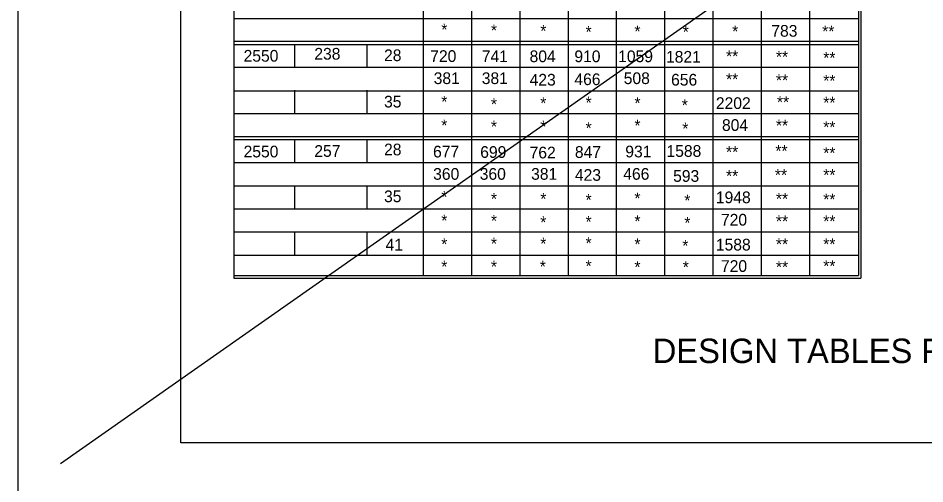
# Model space of a CAD drawing. Extents: x -22562 to -18409, y 3991 to 7171.
# Drawn here: x -22066.8 to -21844.1, y 4590.3 to 4704.7 of the extents above; entities that cross this region are included whole.
import ezdxf

# ---------------------------------------------------------------- set-up
doc = ezdxf.new("R2010")
doc.units = 0
for name, color, linetype in [('1', 7, 'Continuous'), ('2', 7, 'Continuous'), ('Default', 7, 'Continuous'), ('PLT-BNDY', 7, 'Continuous')]:
    doc.layers.add(name, color=color, linetype=linetype)

msp = doc.modelspace()

# ---------------------------------------------------------------- linework, layer by layer
at = {"layer": '1'}
for p, q in [((-22026.85, 4600.37), (-22026.85, 5164.37)), ((-21240.85, 4600.37), (-22026.85, 4600.37))]:
    msp.add_line(p, q, dxfattribs=at)
at = {"layer": '2'}
for p, q in [((-21859.85, 4911.37), (-21859.85, 4640.87)), ((-21967.35, 4903.62), (-21967.35, 4641.49)), ((-21860.47, 4903.62), (-21860.47, 4641.49)), ((-21955.47, 4897.87), (-21955.47, 4641.49)), ((-21943.6, 4897.87), (-21943.6, 4641.49)), ((-21931.72, 4897.87), (-21931.72, 4641.49)), ((-21919.97, 4897.87), (-21919.97, 4641.49)), ((-21908.1, 4897.87), (-21908.1, 4641.49)), ((-21896.22, 4897.87), (-21896.22, 4641.49)), ((-21884.35, 4897.87), (-21884.35, 4641.49)), ((-21872.47, 4897.87), (-21872.47, 4641.49)), ((-22013.85, 4893.62), (-22013.85, 4640.87)), ((-22013.85, 4704.62), (-21860.47, 4704.62)), ((-22013.85, 4698.99), (-21860.47, 4698.99)), ((-22013.85, 4698.99), (-21860.47, 4698.99)), ((-22013.85, 4698.24), (-21860.47, 4698.24)), ((-22003.35, 4698.99), (-21976.35, 4698.99)), ((-22003.35, 4698.99), (-21976.35, 4698.99)), ((-22003.35, 4698.99), (-21976.35, 4698.99)), ((-22003.35, 4698.99), (-21976.35, 4698.99)), ((-22003.35, 4698.99), (-21976.35, 4698.99)), ((-22003.35, 4698.99), (-21976.35, 4698.99)), ((-22003.35, 4698.24), (-21976.35, 4698.24)), ((-22003.35, 4698.24), (-21976.35, 4698.24)), ((-22003.35, 4698.24), (-21976.35, 4698.24)), ((-22003.35, 4698.24), (-21976.35, 4698.24)), ((-21998.97, 4698.24), (-21998.97, 4692.62)), ((-21981.22, 4698.24), (-21981.22, 4692.62)), ((-22013.85, 4692.62), (-21860.47, 4692.62)), ((-22003.35, 4692.62), (-21976.35, 4692.62)), ((-22003.35, 4692.62), (-21976.35, 4692.62)), ((-22003.35, 4692.62), (-21976.35, 4692.62)), ((-22003.35, 4692.62), (-21976.35, 4692.62)), ((-22013.85, 4686.87), (-21860.47, 4686.87)), ((-22003.35, 4686.87), (-21976.35, 4686.87)), ((-21998.97, 4686.99), (-21998.97, 4681.24)), ((-21981.22, 4686.99), (-21981.22, 4681.24)), ((-22013.85, 4681.24), (-21860.47, 4681.24)), ((-22003.35, 4681.24), (-21976.35, 4681.24)), ((-22003.35, 4681.24), (-21976.35, 4681.24)), ((-22003.35, 4681.24), (-21976.35, 4681.24)), ((-22003.35, 4681.24), (-21976.35, 4681.24)), ((-22013.85, 4675.62), (-21860.47, 4675.62)), ((-22013.85, 4674.87), (-21860.47, 4674.87)), ((-22003.35, 4675.62), (-21976.35, 4675.62)), ((-22003.35, 4675.62), (-21976.35, 4675.62)), ((-22003.35, 4675.62), (-21976.35, 4675.62)), ((-22003.35, 4675.62), (-21976.35, 4675.62)), ((-22003.35, 4675.62), (-21976.35, 4675.62)), ((-22003.35, 4675.62), (-21976.35, 4675.62)), ((-22003.35, 4675.62), (-21976.35, 4675.62)), ((-22003.35, 4675.62), (-21976.35, 4675.62)), ((-22003.35, 4674.87), (-21976.35, 4674.87)), ((-22003.35, 4674.87), (-21976.35, 4674.87)), ((-22003.35, 4674.87), (-21976.35, 4674.87)), ((-22003.35, 4674.87), (-21976.35, 4674.87)), ((-22003.35, 4674.87), (-21976.35, 4674.87)), ((-21998.97, 4674.87), (-21998.97, 4669.24)), ((-21981.22, 4674.87), (-21981.22, 4669.24)), ((-22013.85, 4669.24), (-21860.47, 4669.24)), ((-22013.85, 4663.49), (-21860.47, 4663.49)), ((-22003.35, 4663.49), (-21976.35, 4663.49)), ((-22003.35, 4663.49), (-21976.35, 4663.49)), ((-21998.97, 4663.62), (-21998.97, 4657.87)), ((-21981.22, 4663.62), (-21981.22, 4657.87)), ((-22013.85, 4657.87), (-21860.47, 4657.87)), ((-22003.35, 4657.87), (-21976.35, 4657.87)), ((-22003.35, 4657.87), (-21976.35, 4657.87)), ((-22003.35, 4657.87), (-21976.35, 4657.87)), ((-22003.35, 4657.87), (-21976.35, 4657.87)), ((-22003.35, 4657.87), (-21976.35, 4657.87)), ((-22013.85, 4652.24), (-21860.47, 4652.24)), ((-22004.6, 4652.24), (-21974.97, 4652.24)), ((-22004.6, 4652.24), (-21974.97, 4652.24)), ((-22004.6, 4652.24), (-21974.97, 4652.24)), ((-22004.6, 4652.24), (-21974.97, 4652.24)), ((-22004.6, 4652.24), (-21974.97, 4652.24)), ((-21998.97, 4652.24), (-21998.97, 4646.62)), ((-21981.22, 4652.24), (-21981.22, 4646.62)), ((-22013.85, 4646.49), (-21860.47, 4646.49)), ((-22004.6, 4646.49), (-21974.97, 4646.49)), ((-22013.85, 4641.49), (-21860.47, 4641.49)), ((-21998.97, 4641.49), (-21998.97, 4641.49)), ((-22013.85, 4640.87), (-21859.85, 4640.87))]:
    msp.add_line(p, q, dxfattribs=at)
at = {"layer": 'Default'}
msp.add_line((-22056.46, 4595.29), (-21237.83, 5169.78), dxfattribs=at)
at = {"layer": 'PLT-BNDY'}
msp.add_lwpolyline([(-22066.85, 5179.37), (-21225.85, 5179.37), (-21225.85, 4585.37), (-22066.85, 4585.37)], close=True, dxfattribs=at)

# ---------------------------------------------------------------- texts
at = {"layer": '2'}
for s, height, p in [('*', 2.87, (-21962.92, 4700.44)), ('*', 2.87, (-21950.72, 4700.24)), ('*', 2.87, (-21938.6, 4700.12)), ('*', 2.87, (-21927.47, 4699.87)), ('*', 2.87, (-21915.47, 4699.99)), ('*', 2.87, (-21903.6, 4699.87)), ('*', 2.87, (-21891.47, 4699.99)), ('783', 2.875, (-21881.85, 4700.12)), ('**', 2.875, (-21869.35, 4699.99)), ('2550', 2.875, (-22011.47, 4693.99)), ('238', 2.875, (-21994.1, 4694.49)), ('28', 2.875, (-21976.97, 4694.12)), ('720', 2.875, (-21965.63, 4693.92)), ('741', 2.875, (-21952.97, 4693.87)), ('804', 2.875, (-21941.22, 4693.87)), ('910', 2.875, (-21930.22, 4693.87)), ('1059', 2.875, (-21919.47, 4693.87)), ('1821', 2.875, (-21907.72, 4693.74)), ('**', 2.875, (-21892.97, 4693.87)), ('**', 2.875, (-21880.72, 4693.74)), ('**', 2.875, (-21869.1, 4693.49)), ('381', 2.875, (-21964.78, 4688.49)), ('381', 2.875, (-21952.97, 4688.49)), ('423', 2.875, (-21941.22, 4688.12)), ('466', 2.875, (-21930.22, 4688.24)), ('508', 2.875, (-21918.1, 4688.49)), ('656', 2.875, (-21906.47, 4688.12)), ('**', 2.875, (-21892.97, 4688.24)), ('**', 2.875, (-21880.72, 4687.99)), ('**', 2.875, (-21869.1, 4687.87)), ('35', 2.875, (-21976.97, 4682.74)), ('*', 2.87, (-21962.92, 4682.73)), ('*', 2.87, (-21950.72, 4682.12)), ('*', 2.87, (-21938.6, 4682.37)), ('*', 2.87, (-21927.47, 4682.49)), ('*', 2.87, (-21915.47, 4682.37)), ('*', 2.87, (-21903.85, 4681.87)), ('2202', 2.875, (-21895.47, 4682.37)), ('**', 2.875, (-21880.47, 4682.62)), ('**', 2.875, (-21869.1, 4682.49)), ('*', 2.87, (-21962.92, 4676.92)), ('*', 2.87, (-21950.72, 4676.62)), ('*', 2.87, (-21938.6, 4676.62)), ('*', 2.87, (-21927.47, 4676.24)), ('*', 2.87, (-21915.47, 4676.87)), ('804', 2.875, (-21893.97, 4676.99)), ('**', 2.875, (-21880.72, 4676.87)), ('**', 2.875, (-21869.1, 4676.49)), ('*', 2.87, (-21903.72, 4676.12)), ('2550', 2.875, (-22011.47, 4670.49)), ('257', 2.875, (-21994.1, 4670.62)), ('28', 2.875, (-21976.97, 4670.99)), ('677', 2.875, (-21964.94, 4670.47)), ('699', 2.875, (-21953.35, 4670.37)), ('762', 2.875, (-21941.22, 4670.24)), ('847', 2.875, (-21930.1, 4670.37)), ('931', 2.875, (-21917.72, 4670.49)), ('1588', 2.875, (-21907.6, 4670.62)), ('**', 2.875, (-21892.97, 4670.37)), ('**', 2.875, (-21880.85, 4670.62)), ('**', 2.875, (-21869.1, 4670.12)), ('360', 2.875, (-21964.91, 4664.99)), ('360', 2.875, (-21953.47, 4664.99)), ('381', 2.875, (-21940.85, 4664.99)), ('423', 2.875, (-21930.1, 4664.74)), ('466', 2.875, (-21918.22, 4664.99)), ('593', 2.875, (-21905.97, 4664.49)), ('**', 2.875, (-21892.97, 4664.49)), ('**', 2.875, (-21880.97, 4664.74)), ('**', 2.875, (-21869.1, 4664.74)), ('35', 2.875, (-21976.97, 4659.49)), ('*', 2.87, (-21962.92, 4659.36)), ('*', 2.87, (-21950.72, 4658.87)), ('*', 2.87, (-21938.6, 4658.87)), ('*', 2.87, (-21927.47, 4658.62)), ('*', 2.87, (-21915.47, 4658.99)), ('*', 2.87, (-21903.22, 4658.49)), ('1948', 2.875, (-21895.47, 4659.24)), ('**', 2.875, (-21880.72, 4658.87)), ('**', 2.875, (-21869.1, 4658.74)), ('*', 2.87, (-21962.92, 4653.55)), ('*', 2.87, (-21950.72, 4653.49)), ('*', 2.87, (-21938.6, 4653.12)), ('*', 2.87, (-21927.47, 4653.24)), ('*', 2.87, (-21915.47, 4653.37)), ('*', 2.87, (-21903.22, 4652.99)), ('720', 2.875, (-21894.22, 4653.74)), ('**', 2.875, (-21880.72, 4653.37)), ('**', 2.875, (-21869.1, 4653.37)), ('41', 2.875, (-21976.6, 4647.62)), ('*', 2.87, (-21962.92, 4647.75)), ('*', 2.87, (-21950.72, 4647.87)), ('*', 2.87, (-21938.6, 4647.87)), ('*', 2.87, (-21927.47, 4647.99)), ('*', 2.87, (-21915.47, 4647.74)), ('*', 2.87, (-21903.72, 4647.37)), ('1588', 2.875, (-21895.47, 4647.62)), ('**', 2.875, (-21880.72, 4647.74)), ('**', 2.875, (-21869.1, 4647.74)), ('*', 2.87, (-21962.92, 4642.24)), ('*', 2.87, (-21950.72, 4642.24)), ('*', 2.87, (-21938.72, 4642.24)), ('*', 2.87, (-21927.47, 4642.37)), ('*', 2.87, (-21915.47, 4642.12)), ('*', 2.87, (-21903.6, 4642.12)), ('720', 2.875, (-21894.22, 4642.37)), ('**', 2.875, (-21880.72, 4642.12)), ('**', 2.875, (-21869.1, 4642.37)), ('DESIGN TABLES FOR CIRCULAR PIPES - TYPE A STANDARD INSTALLATION', 6, (-21910.97, 4619.99))]:
    msp.add_text(s, height=height, dxfattribs=at).set_placement(p)

doc.saveas('drawing.dxf')
